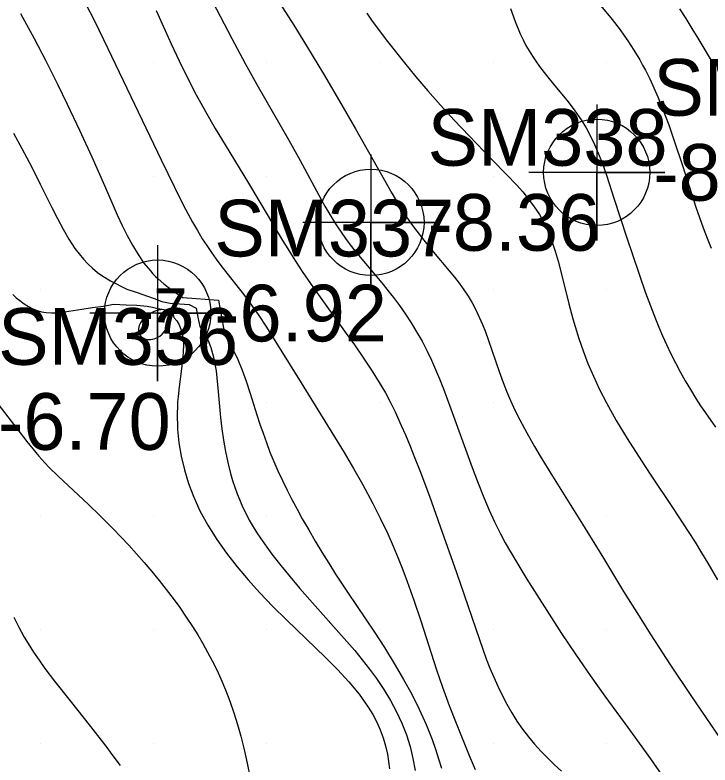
# Model space of a CAD drawing. Extents: x 2602990 to 2605851, y 618069 to 619180.
# Drawn here: x 2604218.89 to 2604249.57, y 618429.03 to 618462.12 of the extents above; entities that cross this region are included whole.
import ezdxf

# ---------------------------------------------------------------- set-up
doc = ezdxf.new("R2010")
doc.units = 0
for name, color, linetype in [('Default', 7, 'Continuous'), ('DTM Contours Major', 7, 'Continuous'), ('DTM Contours Minor', 7, 'Continuous'), ('DTM Contours Minor Text', 7, 'Continuous'), ('Exist DTM Breakline', 7, 'Continuous'), ('Exist DTM Regular Point Underwater CELL', 7, 'Continuous'), ('Exist DTM Regular Point Underwater Cogo Elevation', 7, 'Continuous'), ('Exist DTM Regular Point Underwater Cogo Number', 7, 'Continuous'), ('Exist DTM Scan Elevation Point', 7, 'Continuous')]:
    doc.layers.add(name, color=color, linetype=linetype)

# ---------------------------------------------------------------- blocks, each defined once
blk = doc.blocks.new('POINT_DISPLAY')
at = {"layer": 'Default'}
blk.add_line((0, 0), (0, 0), dxfattribs=at)

msp = doc.modelspace()

# ---------------------------------------------------------------- linework, layer by layer
at = {"layer": 'DTM Contours Major'}
msp.add_lwpolyline([(2604225.13, 618462.319), (2604225.783, 618460.85), (2604226.139, 618460.089), (2604226.51, 618459.338), (2604226.894, 618458.601), (2604227.302, 618457.858), (2604227.73, 618457.117), (2604228.171, 618456.385), (2604229.2, 618454.704), (2604230.07, 618453.241), (2604230.709, 618452.166), (2604230.934, 618451.797), (2604231.169, 618451.423), (2604231.571, 618450.808), (2604232.071, 618450.085), (2604233.52, 618448.068), (2604233.879, 618447.562), (2604234.223, 618447.066), (2604234.659, 618446.411), (2604234.976, 618445.904), (2604235.243, 618445.444), (2604235.45, 618445.058), (2604235.676, 618444.606), (2604235.948, 618444.014), (2604236.128, 618443.598), (2604236.338, 618443.094), (2604236.55, 618442.566), (2604236.763, 618442.018), (2604237.188, 618440.884), (2604237.669, 618439.548), (2604238.376, 618437.515), (2604239.395, 618434.559), (2604239.545, 618434.136), (2604239.699, 618433.719), (2604239.859, 618433.308), (2604240.025, 618432.905), (2604240.201, 618432.509), (2604240.395, 618432.107), (2604240.601, 618431.715), (2604240.821, 618431.334), (2604241.053, 618430.966), (2604241.299, 618430.61), (2604241.559, 618430.269), (2604241.833, 618429.943), (2604242.118, 618429.631), (2604242.412, 618429.33), (2604242.712, 618429.04), (2604243.015, 618428.76)], dxfattribs=at)
at = {"layer": 'DTM Contours Minor'}
for points in [[(2604229.8, 618463.866), (2604231.196, 618461.672), (2604231.763, 618460.758), (2604232.506, 618459.527), (2604233.22, 618458.317), (2604233.93, 618457.091), (2604234.883, 618455.41), (2604235.534, 618454.253), (2604235.829, 618453.753), (2604235.981, 618453.51), (2604236.137, 618453.27), (2604236.328, 618452.993), (2604236.526, 618452.72), (2604236.731, 618452.45), (2604236.941, 618452.182), (2604237.375, 618451.654), (2604238.065, 618450.834), (2604238.288, 618450.558), (2604238.503, 618450.28), (2604238.706, 618449.997), (2604238.897, 618449.708), (2604239.074, 618449.413), (2604239.237, 618449.11), (2604239.389, 618448.793), (2604239.53, 618448.468), (2604239.66, 618448.138), (2604239.783, 618447.805), (2604240.266, 618446.395), (2604240.442, 618445.906), (2604240.591, 618445.524), (2604240.768, 618445.104), (2604240.895, 618444.823), (2604241.03, 618444.542), (2604241.174, 618444.258), (2604241.483, 618443.68), (2604241.821, 618443.086), (2604242.078, 618442.654), (2604242.618, 618441.773), (2604243.946, 618439.653), (2604244.865, 618438.148), (2604245.758, 618436.686), (2604246.34, 618435.753), (2604246.963, 618434.773), (2604247.834, 618433.44), (2604248.734, 618432.092), (2604250.053, 618430.156)], [(2604227.281, 618463.376), (2604228.473, 618461.075), (2604229.059, 618459.978), (2604229.575, 618459.05), (2604230.976, 618456.598), (2604231.48, 618455.693), (2604232.408, 618453.979), (2604232.577, 618453.679), (2604232.749, 618453.385), (2604232.925, 618453.095), (2604233.106, 618452.811), (2604233.292, 618452.533), (2604233.485, 618452.26), (2604233.695, 618451.98), (2604233.911, 618451.704), (2604234.36, 618451.161), (2604235.082, 618450.304), (2604235.475, 618449.818), (2604235.604, 618449.65), (2604235.867, 618449.296), (2604236.126, 618448.926), (2604236.379, 618448.54), (2604236.624, 618448.139), (2604236.861, 618447.721), (2604237.087, 618447.287), (2604237.277, 618446.89), (2604237.459, 618446.48), (2604237.634, 618446.06), (2604237.805, 618445.631), (2604238.137, 618444.747), (2604239.075, 618442.151), (2604239.307, 618441.534), (2604239.585, 618440.831), (2604239.822, 618440.275), (2604240.063, 618439.752), (2604240.323, 618439.232), (2604240.538, 618438.832), (2604240.763, 618438.433), (2604240.998, 618438.034), (2604241.488, 618437.232), (2604242.366, 618435.844), (2604243.024, 618434.835), (2604243.643, 618433.912), (2604244.284, 618432.984), (2604244.935, 618432.065), (2604245.939, 618430.687), (2604246.952, 618429.299), (2604247.454, 618428.587)], [(2604221.996, 618462.656), (2604222.415, 618461.823), (2604222.994, 618460.637), (2604225.342, 618455.729), (2604225.934, 618454.517), (2604226.322, 618453.746), (2604226.524, 618453.363), (2604226.731, 618452.984), (2604226.944, 618452.612), (2604227.164, 618452.249), (2604227.362, 618451.942), (2604227.565, 618451.643), (2604227.772, 618451.352), (2604227.981, 618451.069), (2604228.403, 618450.523), (2604228.978, 618449.798), (2604229.26, 618449.424), (2604229.442, 618449.168), (2604229.624, 618448.902), (2604229.991, 618448.338), (2604231.522, 618445.891), (2604233.001, 618443.508), (2604233.424, 618442.811), (2604233.839, 618442.111), (2604234.237, 618441.413), (2604234.696, 618440.564), (2604235.018, 618439.926), (2604235.348, 618439.224), (2604235.583, 618438.687), (2604235.804, 618438.158), (2604236.009, 618437.636), (2604236.203, 618437.123), (2604236.495, 618436.307), (2604236.807, 618435.385), (2604237.507, 618433.232), (2604237.766, 618432.47), (2604238.063, 618431.659), (2604238.369, 618430.87), (2604238.936, 618429.454), (2604239.115, 618429.033), (2604239.208, 618428.827)], [(2604244.532, 618462.808), (2604245.253, 618461.915), (2604245.603, 618461.457), (2604245.774, 618461.222), (2604245.941, 618460.982), (2604246.212, 618460.566), (2604246.473, 618460.132), (2604246.599, 618459.907), (2604246.722, 618459.676), (2604246.911, 618459.299), (2604247.094, 618458.91), (2604247.27, 618458.51), (2604247.438, 618458.103), (2604247.6, 618457.689), (2604247.755, 618457.272), (2604247.998, 618456.572), (2604248.341, 618455.519), (2604248.78, 618454.149), (2604248.95, 618453.636), (2604249.105, 618453.184), (2604249.268, 618452.731), (2604249.441, 618452.279), (2604249.625, 618451.83)], [(2604240.769, 618462.405), (2604240.972, 618461.826), (2604241.196, 618461.282), (2604241.32, 618461.024), (2604241.45, 618460.776), (2604241.588, 618460.535), (2604241.733, 618460.302), (2604241.884, 618460.075), (2604242.042, 618459.852), (2604242.349, 618459.451), (2604242.668, 618459.059), (2604243.306, 618458.285), (2604243.608, 618457.895), (2604243.887, 618457.496), (2604244.105, 618457.139), (2604244.302, 618456.773), (2604244.48, 618456.4), (2604244.643, 618456.022), (2604244.792, 618455.64), (2604245.004, 618455.046), (2604245.348, 618453.99), (2604245.888, 618452.336), (2604246.444, 618450.68), (2604246.733, 618449.855), (2604247.014, 618449.098), (2604247.162, 618448.718), (2604247.318, 618448.338), (2604247.481, 618447.957), (2604247.652, 618447.576), (2604247.842, 618447.176), (2604248.043, 618446.776), (2604248.254, 618446.378), (2604248.476, 618445.982), (2604248.709, 618445.588), (2604248.953, 618445.196), (2604249.16, 618444.88), (2604249.373, 618444.565), (2604249.82, 618443.935)], [(2604248.223, 618462.394), (2604248.502, 618461.962), (2604248.776, 618461.527), (2604249.043, 618461.093), (2604249.303, 618460.658), (2604249.725, 618459.928)], [(2604219.14, 618462.182), (2604219.741, 618461.077), (2604220.24, 618460.123), (2604220.769, 618459.069), (2604221.201, 618458.178), (2604221.737, 618457.043), (2604222.281, 618455.854), (2604222.84, 618454.589), (2604223.268, 618453.615), (2604223.41, 618453.3), (2604223.627, 618452.836), (2604223.849, 618452.387), (2604224.081, 618451.959), (2604224.326, 618451.553), (2604224.588, 618451.175), (2604224.869, 618450.828), (2604224.982, 618450.705), (2604225.098, 618450.587), (2604225.218, 618450.473), (2604225.466, 618450.257), (2604225.595, 618450.154), (2604225.945, 618449.895), (2604226.307, 618449.647), (2604227.874, 618449.54), (2604228.092, 618448.306), (2604228.271, 618447.805), (2604228.514, 618447.374), (2604228.73, 618446.919), (2604228.924, 618446.447), (2604229.099, 618445.965), (2604229.277, 618445.425), (2604229.576, 618444.477), (2604229.709, 618444.071), (2604229.847, 618443.662), (2604229.994, 618443.251), (2604230.151, 618442.838), (2604230.319, 618442.424), (2604230.502, 618442.003), (2604230.697, 618441.581), (2604230.904, 618441.16), (2604231.12, 618440.737), (2604231.345, 618440.315), (2604231.578, 618439.893), (2604231.86, 618439.398), (2604232.149, 618438.905), (2604232.444, 618438.415), (2604232.744, 618437.93), (2604233.048, 618437.451), (2604233.569, 618436.657), (2604234.761, 618434.887), (2604235.199, 618434.214), (2604235.683, 618433.431), (2604236.051, 618432.799), (2604236.405, 618432.15), (2604236.737, 618431.489), (2604237.04, 618430.823), (2604237.307, 618430.16), (2604237.458, 618429.731), (2604237.593, 618429.307), (2604237.716, 618428.888)], [(2604234.422, 618462.201), (2604234.634, 618461.893), (2604234.971, 618461.43), (2604235.34, 618460.948), (2604236.084, 618460.011), (2604236.591, 618459.393), (2604237.114, 618458.778), (2604237.671, 618458.145), (2604238.282, 618457.477), (2604238.94, 618456.78), (2604239.933, 618455.76), (2604240.608, 618455.07), (2604241.027, 618454.624), (2604241.304, 618454.31), (2604241.567, 618453.988), (2604241.814, 618453.657), (2604242.04, 618453.314), (2604242.242, 618452.956), (2604242.432, 618452.554), (2604242.596, 618452.135), (2604242.739, 618451.702), (2604242.868, 618451.256), (2604242.987, 618450.801), (2604243.34, 618449.374), (2604243.517, 618448.713), (2604243.615, 618448.376), (2604243.782, 618447.846), (2604243.971, 618447.303), (2604244.184, 618446.747), (2604244.425, 618446.178), (2604244.696, 618445.596), (2604245, 618445), (2604245.435, 618444.227), (2604245.912, 618443.44), (2604246.418, 618442.65), (2604246.936, 618441.865), (2604247.95, 618440.347), (2604248.608, 618439.335), (2604248.913, 618438.854), (2604249.201, 618438.389), (2604249.473, 618437.941), (2604249.907, 618437.198)], [(2604218.836, 618456.906), (2604219.204, 618456.229), (2604219.635, 618455.406), (2604220.012, 618454.654), (2604220.517, 618453.624), (2604220.764, 618453.134), (2604221.015, 618452.668), (2604221.273, 618452.229), (2604221.542, 618451.822), (2604221.724, 618451.58), (2604221.913, 618451.352), (2604222.111, 618451.141), (2604222.318, 618450.944), (2604222.536, 618450.763), (2604222.766, 618450.598), (2604223.113, 618450.389), (2604223.839, 618450.029), (2604224.251, 618449.893), (2604225.031, 618449.61), (2604225.372, 618449.48), (2604225.747, 618449.397), (2604226.588, 618449.342), (2604226.886, 618449.18), (2604226.959, 618448.782), (2604227.051, 618448.379), (2604227.244, 618448.093), (2604227.406, 618447.78), (2604227.537, 618447.444), (2604227.642, 618447.087), (2604227.722, 618446.713), (2604227.769, 618446.418), (2604227.805, 618446.116), (2604227.862, 618445.49), (2604227.915, 618444.84), (2604227.963, 618444.353), (2604228.024, 618443.858), (2604228.098, 618443.361), (2604228.187, 618442.865), (2604228.291, 618442.373), (2604228.413, 618441.891), (2604228.501, 618441.588), (2604228.597, 618441.29), (2604228.702, 618440.997), (2604228.817, 618440.707), (2604228.942, 618440.421), (2604229.078, 618440.139), (2604229.238, 618439.836), (2604229.412, 618439.535), (2604229.599, 618439.235), (2604229.799, 618438.935), (2604230.011, 618438.634), (2604230.235, 618438.331), (2604230.623, 618437.834), (2604231.035, 618437.33), (2604231.468, 618436.822), (2604231.914, 618436.31), (2604233.541, 618434.481), (2604233.889, 618434.077), (2604234.225, 618433.67), (2604234.548, 618433.259), (2604234.855, 618432.841), (2604235.176, 618432.364), (2604235.47, 618431.877), (2604235.735, 618431.381), (2604235.969, 618430.877), (2604236.169, 618430.365), (2604236.334, 618429.846), (2604236.463, 618429.32), (2604236.561, 618428.789)], [(2604218.797, 618449.786), (2604218.953, 618449.646), (2604219.106, 618449.52), (2604219.302, 618449.376), (2604219.494, 618449.255), (2604219.686, 618449.155), (2604219.878, 618449.078), (2604220.072, 618449.023), (2604220.27, 618448.988), (2604220.506, 618448.974), (2604220.752, 618448.982), (2604221.007, 618449.009), (2604221.274, 618449.048), (2604221.849, 618449.143), (2604222.318, 618449.212), (2604222.808, 618449.269), (2604223.244, 618449.362), (2604223.803, 618449.326), (2604224.28, 618449.315), (2604224.726, 618449.27), (2604224.968, 618449.226), (2604225.193, 618449.168), (2604225.472, 618449.13), (2604225.775, 618449.112), (2604225.868, 618448.972), (2604225.901, 618448.777), (2604226.033, 618448.624), (2604226.139, 618448.45), (2604226.221, 618448.258), (2604226.279, 618448.047), (2604226.316, 618447.82), (2604226.331, 618447.577), (2604226.324, 618447.243), (2604226.293, 618446.888), (2604226.246, 618446.512), (2604226.138, 618445.71), (2604226.092, 618445.288), (2604226.074, 618445.053), (2604226.061, 618444.815), (2604226.055, 618444.573), (2604226.054, 618444.328), (2604226.061, 618444.079), (2604226.074, 618443.826), (2604226.134, 618443.248), (2604226.234, 618442.656), (2604226.375, 618442.054), (2604226.56, 618441.448), (2604226.788, 618440.843), (2604227.061, 618440.243), (2604227.407, 618439.605), (2604227.8, 618438.98), (2604228.232, 618438.371), (2604228.696, 618437.777), (2604229.184, 618437.201), (2604229.688, 618436.644), (2604229.983, 618436.333), (2604230.28, 618436.028), (2604230.883, 618435.429), (2604232.6, 618433.779), (2604233.131, 618433.244), (2604233.63, 618432.701), (2604234.086, 618432.149), (2604234.486, 618431.585), (2604234.684, 618431.257), (2604234.86, 618430.923), (2604235.014, 618430.583), (2604235.145, 618430.234), (2604235.253, 618429.877), (2604235.338, 618429.509), (2604235.432, 618428.861)], [(2604225.592, 618449.052), (2604225.536, 618449.091), (2604225.472, 618449.112), (2604225.401, 618449.119), (2604225.326, 618449.114), (2604225.249, 618449.1), (2604225.171, 618449.08), (2604225.041, 618449.034), (2604224.916, 618448.978), (2604224.8, 618448.912), (2604224.693, 618448.837), (2604224.599, 618448.754), (2604224.517, 618448.664), (2604224.435, 618448.541), (2604224.379, 618448.415), (2604224.35, 618448.289), (2604224.348, 618448.168), (2604224.374, 618448.057), (2604224.429, 618447.962), (2604224.513, 618447.887), (2604224.622, 618447.835), (2604224.748, 618447.806), (2604224.887, 618447.804), (2604225.032, 618447.831), (2604225.178, 618447.887), (2604225.286, 618447.952), (2604225.388, 618448.036), (2604225.481, 618448.139), (2604225.562, 618448.262), (2604225.63, 618448.403), (2604225.68, 618448.564), (2604225.69, 618448.655), (2604225.691, 618448.749), (2604225.682, 618448.841), (2604225.663, 618448.926), (2604225.633, 618448.998), (2604225.592, 618449.052)], [(2604218.12, 618444.961), (2604219.417, 618443.294), (2604219.676, 618442.974), (2604219.943, 618442.661), (2604220.218, 618442.357), (2604220.408, 618442.159), (2604220.799, 618441.773), (2604222.135, 618440.522), (2604222.633, 618440.041), (2604223.226, 618439.447), (2604223.568, 618439.091), (2604223.913, 618438.723), (2604224.257, 618438.345), (2604224.6, 618437.956), (2604224.938, 618437.559), (2604225.256, 618437.172), (2604225.567, 618436.779), (2604225.872, 618436.378), (2604226.168, 618435.971), (2604226.454, 618435.558), (2604226.731, 618435.139), (2604226.963, 618434.769), (2604227.185, 618434.394), (2604227.399, 618434.014), (2604227.604, 618433.626), (2604227.798, 618433.231), (2604227.983, 618432.828), (2604228.187, 618432.343), (2604228.378, 618431.845), (2604228.554, 618431.338), (2604228.717, 618430.822), (2604228.865, 618430.297), (2604229.001, 618429.766), (2604229.147, 618429.117), (2604229.276, 618428.466)], [(2604218.839, 618435.545), (2604219.059, 618435.117), (2604219.307, 618434.67), (2604219.478, 618434.383), (2604219.712, 618434.014), (2604219.958, 618433.65), (2604220.218, 618433.285), (2604220.641, 618432.724), (2604221.33, 618431.853), (2604222.227, 618430.729), (2604222.902, 618429.859), (2604223.218, 618429.437), (2604223.532, 618429.005)]]:
    msp.add_lwpolyline(points, dxfattribs=at)
at = {"layer": 'Exist DTM Breakline'}
msp.add_spline([(2604056.195, 618608.101), (2604070.612, 618564.846), (2604060.948, 618498.617), (2604052.223, 618447.183), (2604051.568, 618445.166), (2604051.779, 618438.355), (2604056.316, 618420.051), (2604056.045, 618414.227), (2604060.112, 618404.174), (2604065.814, 618393.977), (2604079.591, 618374.932), (2604102.645, 618354.376), (2604129.573, 618330.438), (2604185.644, 618288.739), (2604229.181, 618260.22), (2604259.941, 618240.43), (2604275.412, 618231.212), (2604276.014, 618212.47)], degree=3, dxfattribs=at)
at = {"layer": 'Exist DTM Regular Point Underwater CELL'}
for points in [[(2604244.572, 618458.174), (2604244.572, 618452.174), (2604244.572, 618455.174), (2604247.572, 618455.174), (2604241.572, 618455.174)], [(2604234.607, 618455.968), (2604234.607, 618449.968), (2604234.607, 618452.968), (2604237.607, 618452.968), (2604231.607, 618452.968)], [(2604225.192, 618451.966), (2604225.192, 618445.966), (2604225.192, 618448.966), (2604228.192, 618448.966), (2604222.192, 618448.966)]]:
    msp.add_lwpolyline(points, dxfattribs=at)
for centre in [(2604244.572, 618455.174), (2604234.607, 618452.968), (2604225.192, 618448.966)]:
    msp.add_circle(centre, 2.344, dxfattribs=at)

# ---------------------------------------------------------------- block references
at = {"layer": 'Exist DTM Scan Elevation Point', "xscale": 1.3123333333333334, "yscale": 1.3123333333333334}
for p in [(2604220, 618460), (2604225, 618460), (2604230, 618460), (2604235, 618460), (2604240, 618460), (2604245, 618460), (2604220, 618455), (2604225, 618455), (2604230, 618455), (2604235, 618455), (2604240, 618455), (2604245, 618455), (2604220, 618450), (2604225, 618450), (2604230, 618450), (2604235, 618450), (2604240, 618450), (2604245, 618450), (2604220, 618445), (2604225, 618445), (2604230, 618445), (2604235, 618445), (2604240, 618445), (2604245, 618445), (2604220, 618440), (2604225, 618440), (2604230, 618440), (2604235, 618440), (2604240, 618440), (2604245, 618440), (2604220, 618435), (2604225, 618435), (2604230, 618435), (2604235, 618435), (2604240, 618435), (2604245, 618435), (2604220, 618430), (2604225, 618430), (2604230, 618430), (2604235, 618430), (2604240, 618430), (2604245, 618430)]:
    msp.add_blockref('POINT_DISPLAY', p, dxfattribs=at)

# ---------------------------------------------------------------- texts
at = {"layer": 'DTM Contours Minor Text'}
msp.add_text('-7', height=2, dxfattribs=at).set_placement((2604224.12, 618448.052))
at = {"layer": 'Exist DTM Regular Point Underwater Cogo Elevation'}
for s, p in [('-8.68', (2604247.072, 618453.924)), ('-8.36', (2604237.107, 618451.718)), ('-6.92', (2604227.692, 618447.716)), ('-6.70', (2604218.15, 618442.934))]:
    msp.add_text(s, height=2.5, dxfattribs=at).set_placement(p)
at = {"layer": 'Exist DTM Regular Point Underwater Cogo Number'}
for s, p in [('SM339', (2604247.072, 618457.674)), ('SM338', (2604237.107, 618455.468)), ('SM337', (2604227.692, 618451.466)), ('SM336', (2604218.15, 618446.684))]:
    msp.add_text(s, height=2.5, dxfattribs=at).set_placement(p)

doc.saveas('drawing.dxf')
